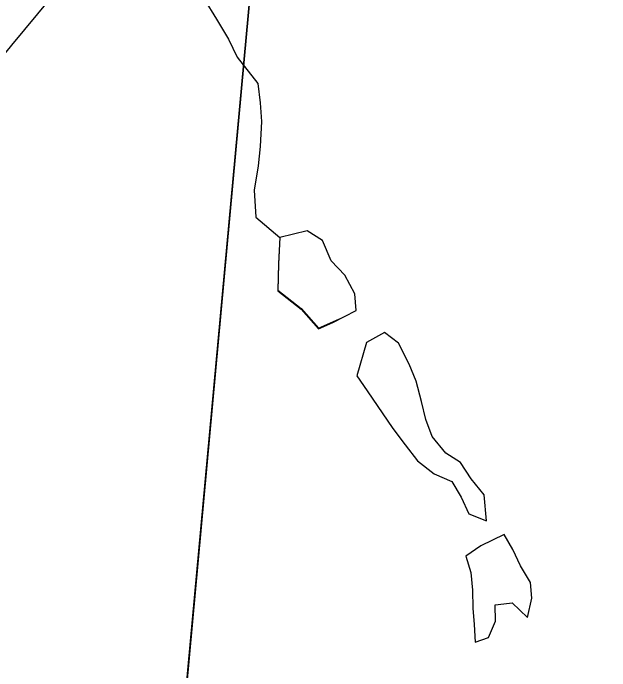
# Model space of a CAD drawing. Extents: x 0 to 34, y 0 to 22.
# Drawn here: x 17.8327 to 18.1378, y 17.7704 to 18.1065 of the extents above; entities that cross this region are included whole.
import ezdxf

# ---------------------------------------------------------------- set-up
doc = ezdxf.new("R2010")
doc.units = 0
for name, color, linetype in [('GM_X_Corporation', 7, 'Continuous'), ('GM_X_Minor_Lake', 7, 'Continuous'), ('GM_X_Minor_River', 7, 'Continuous'), ('GM_X_State_Route', 7, 'Continuous')]:
    doc.layers.add(name, color=color, linetype=linetype)

msp = doc.modelspace()

# ---------------------------------------------------------------- linework, layer by layer
at = {"layer": 'GM_X_Corporation'}
for points in [[(18.23002, 21.10587), (17.1625, 21.10587), (17.1625, 14.30587), (17.59699, 14.30587), (17.61359, 14.46007), (17.72387, 15.62446), (17.73728, 15.76174), (17.78337, 16.31699), (17.87176, 17.22564), (17.96723, 18.2605), (18.0387, 19.09623), (18.08786, 19.59594), (18.17312, 20.46958), (18.20298, 20.77456)], [(18.23002, 21.10587), (17.1625, 21.10587), (17.1625, 16.02155), (17.41196, 16.13935), (17.78337, 16.31699), (17.87176, 17.22564), (17.96723, 18.2605), (18.0387, 19.09623), (18.08786, 19.59594), (18.17312, 20.46958), (18.20298, 20.77456)], [(17.59699, 14.30587), (23.9625, 14.30587), (23.9625, 21.10587), (18.23002, 21.10587), (18.20298, 20.77456), (18.17312, 20.46958), (18.08786, 19.59594), (18.0387, 19.09623), (17.96723, 18.2605), (17.87176, 17.22564), (17.78337, 16.31699), (17.73728, 15.76174), (17.72387, 15.62446), (17.61359, 14.46007)]]:
    msp.add_lwpolyline(points, close=True, dxfattribs=at)
msp.add_lwpolyline([(22.47364, 19.08968), (21.68616, 19.74417), (21.46204, 19.92885), (21.20245, 20.14833), (21.1503, 20.19242), (20.98869, 20.32906), (20.52087, 20.52716), (20.05914, 20.72712), (19.44173, 20.97707), (19.13247, 21.10587), (18.23002, 21.10587), (18.20298, 20.77456), (18.17312, 20.46958), (18.08786, 19.59594), (18.0387, 19.09623), (17.96723, 18.2605), (17.87176, 17.22564), (17.78337, 16.31699)], dxfattribs=at)
at = {"layer": 'GM_X_Minor_Lake'}
for points in [[(17.99621, 17.94845), (18.00802, 17.9546), (18.00743, 17.96296), (18.00232, 17.97254), (17.99528, 17.97989), (17.99094, 17.99022), (17.98309, 17.99531), (17.96901, 17.9918)], [(17.96901, 17.9918), (17.96835, 17.97826), (17.96807, 17.96461), (17.98, 17.95526), (17.98889, 17.94522), (17.99621, 17.94845)], [(18.07476, 17.84705), (18.07352, 17.86035), (18.06686, 17.86845), (18.06135, 17.87691), (18.05387, 17.88161), (18.04685, 17.89009), (18.04362, 17.89888), (18.04153, 17.90803), (18.03871, 17.91833), (18.03511, 17.92712), (18.02964, 17.93786), (18.02256, 17.94331), (18.01336, 17.93818)], [(18.01336, 17.93818), (18.00846, 17.9212), (18.01361, 17.91352), (18.02685, 17.89428), (18.03312, 17.88581), (18.0394, 17.87772), (18.04797, 17.8711), (18.05698, 17.86713), (18.06174, 17.85907), (18.06574, 17.85064), (18.07476, 17.84705)], [(18.08359, 17.80458), (18.08791, 17.80505), (18.09572, 17.79769), (18.09781, 17.80751), (18.09722, 17.81549), (18.09209, 17.82394), (18.08809, 17.83237), (18.0837, 17.84004), (18.07184, 17.83421)], [(18.07184, 17.83421), (18.06416, 17.82905), (18.06664, 17.82065), (18.06759, 17.81153), (18.06778, 17.80242), (18.06836, 17.79406), (18.06893, 17.78494), (18.07581, 17.78746), (18.07938, 17.79574), (18.07918, 17.80409), (18.08359, 17.80458)]]:
    msp.add_lwpolyline(points, dxfattribs=at)
at = {"layer": 'GM_X_Minor_River'}
for points in [[(17.88782, 18.17885), (17.88898, 18.16175), (17.89944, 18.15433), (17.90987, 18.14577), (17.91797, 18.13422), (17.9242, 18.12423), (17.93043, 18.11386), (17.93665, 18.10349), (17.94288, 18.09312), (17.94717, 18.08407)], [(17.94717, 18.08407), (17.95774, 18.07055), (17.95905, 18.06066), (17.95961, 18.05116), (17.95897, 18.03828), (17.95801, 18.02843), (17.95586, 18.01595), (17.95671, 18.00228), (17.969, 17.99179)], [(17.969, 17.99179), (17.96835, 17.97853), (17.96807, 17.96487), (17.98, 17.95553), (17.98889, 17.94549), (17.99959, 17.95021)]]:
    msp.add_lwpolyline(points, dxfattribs=at)
at = {"layer": 'GM_X_State_Route'}
msp.add_lwpolyline([(17.54927, 17.75263), (17.59569, 17.81239), (17.63213, 17.85313), (17.67837, 17.90282), (17.72907, 17.96455), (17.78173, 18.0285), (17.83205, 18.09022), (17.87767, 18.14525), (17.91365, 18.19291), (17.94532, 18.23461), (17.96746, 18.25998)], dxfattribs=at)

doc.saveas('drawing.dxf')
